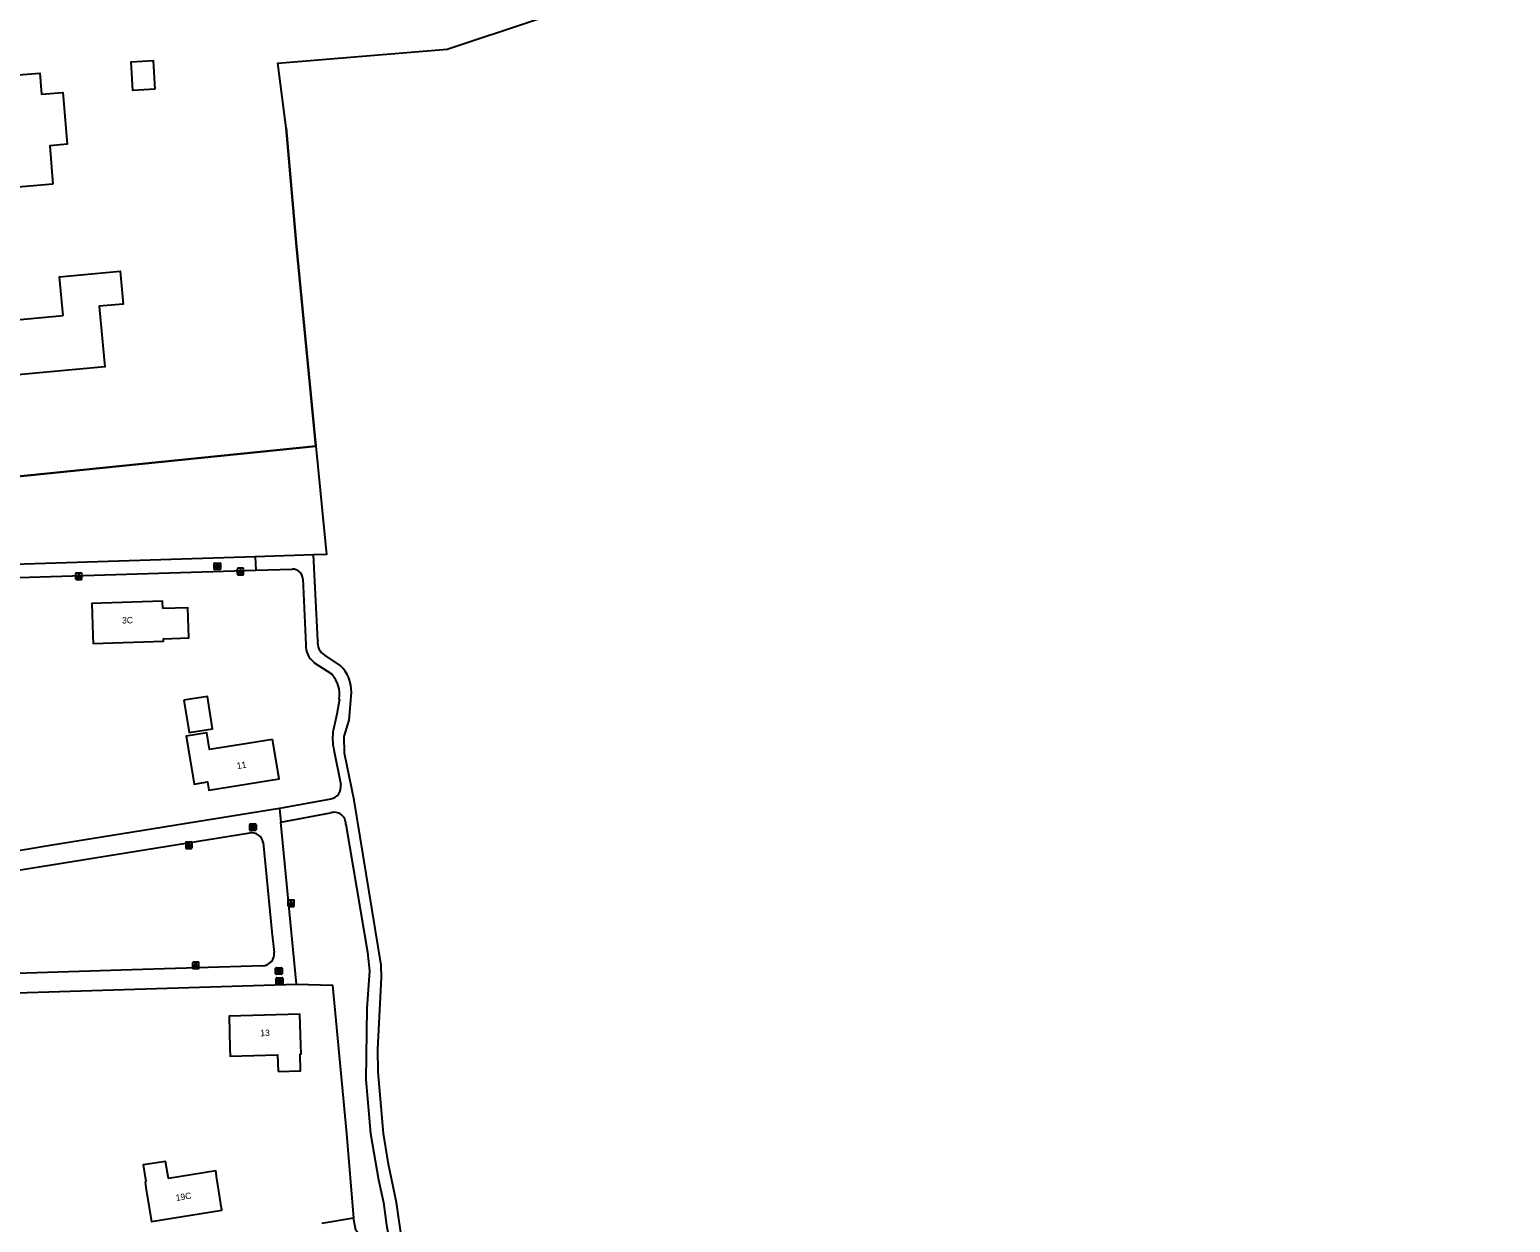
# Model space of a CAD drawing. Extents: x 162675 to 163482, y 379761 to 381227.
# Drawn here: x 163151 to 163382.2, y 380486.2 to 380672.3 of the extents above; entities that cross this region are included whole.
import ezdxf

# ---------------------------------------------------------------- set-up
doc = ezdxf.new("R2010")
doc.units = 0
for name, color, linetype in [('IMGEO_Brandkraan', 7, 'Continuous'), ('IMGEO_Gemengd_bos', 7, 'Continuous'), ('IMGEO_Grasland_overig', 7, 'Continuous'), ('IMGEO_Groenvoorziening', 7, 'Continuous'), ('IMGEO_Hek', 7, 'Continuous'), ('IMGEO_Lichtpunt', 7, 'Continuous'), ('IMGEO_Pand', 7, 'Continuous'), ('IMGEO_Pand_nummerreeks', 7, 'Continuous'), ('IMGEO_Rioolput', 7, 'Continuous'), ('IMGEO_Voetpad_open', 7, 'Continuous')]:
    doc.layers.add(name, color=color, linetype=linetype)

msp = doc.modelspace()

# ---------------------------------------------------------------- linework, layer by layer
at = {"layer": 'IMGEO_Brandkraan'}
for p, q in [((163189.52, 380523.39), (163189.52, 380524.24)), ((163189.6, 380524.31), (163190.45, 380524.31)), ((163190.45, 380523.31), (163189.6, 380523.31)), ((163190.01, 380524.09), (163190.04, 380524.09)), ((163190.03, 380523.53), (163190.01, 380523.53)), ((163190.53, 380524.24), (163190.53, 380523.39))]:
    msp.add_line(p, q, dxfattribs=at)
for points in [[(163189.52, 380523.39), (163189.52, 380524.24)], [(163189.6, 380524.31), (163190.45, 380524.31)], [(163190.45, 380523.31), (163189.6, 380523.31)], [(163189.87, 380524.01), (163189.87, 380523.61), (163190.09, 380523.61)], [(163190.1, 380524.01), (163189.87, 380524.01)], [(163190.05, 380523.93), (163190, 380523.93), (163190, 380523.85)], [(163190, 380523.85), (163190.05, 380523.85)], [(163190.06, 380523.78), (163190, 380523.78), (163190, 380523.7)], [(163190, 380523.7), (163190.06, 380523.7)], [(163190.53, 380524.24), (163190.53, 380523.39)]]:
    msp.add_lwpolyline(points, dxfattribs=at)
for centre, radius, start, end in [((163189.6, 380524.24), 0.0765, 91.552, 178.448), ((163189.6, 380524.24), 0.0765, 91.552, 178.448), ((163189.6, 380523.39), 0.0765, 181.552, 268.448), ((163189.6, 380523.39), 0.0765, 181.552, 268.448), ((163190.05, 380523.89), 0.0379, 267.8285, 90.9355), ((163190.06, 380523.74), 0.0404, 269.8759, 90.5077), ((163190.09, 380523.86), 0.251, 268.6676, 293.5347), ((163190.11, 380523.87), 0.145, 59.4692, 91.5367), ((163190.13, 380523.91), 0.0922, 285.5137, 58.1501), ((163190.14, 380523.72), 0.105, 301.3115, 78.989), ((163190.45, 380524.24), 0.0765, 1.552, 88.448), ((163190.45, 380524.24), 0.0765, 1.552, 88.448), ((163190.45, 380523.39), 0.0765, 271.552, 358.448), ((163190.45, 380523.39), 0.0765, 271.552, 358.448)]:
    msp.add_arc(centre, radius, start, end, dxfattribs=at)
for centre, major_axis, ratio, start_param, end_param in [((163190.01, 380523.81), (-0.387, 0.002), 0.722429, 4.712389, 7.853982), ((163190.04, 380523.81), (-0.39, 0.002), 0.717154, 1.570796, 4.712389)]:
    msp.add_ellipse(centre, major_axis=major_axis, ratio=ratio, start_param=start_param, end_param=end_param, dxfattribs=at)
at = {"layer": 'IMGEO_Gemengd_bos'}
for points in [[(163195.7, 380607.28), (163192.68, 380638.45), (163191.08, 380656.97), (163189.78, 380667.06), (163216.2, 380669.24), (163243.79, 380678.45), (163283.61, 380692.06), (163296.99, 380698.55), (163313.61, 380707.45), (163315.49, 380708.25), (163338.62, 380722.02), (163360.63, 380736.31), (163381.37, 380750.92), (163382.18, 380751.8)], [(163195.7, 380607.28), (163197.37, 380590.38), (163195.33, 380590.32)], [(163195.99, 380576.94), (163195.33, 380590.32)], [(163199.48, 380573.04), (163197.08, 380574.66)], [(163260, 380368.84), (163252.66, 380378.82), (163240.42, 380399.93), (163216.89, 380441.84), (163215.2, 380445.27), (163212.75, 380451.99), (163211.49, 380457.68), (163210.2, 380475.87), (163208.27, 380489.24), (163207.03, 380495.24), (163206.28, 380500), (163205.44, 380509.62), (163205.39, 380513.18), (163205.95, 380524.36), (163205.91, 380526.29), (163201.66, 380552.04), (163200.17, 380559.39), (163200.14, 380561.97), (163200.92, 380564.51), (163201.25, 380568.83)]]:
    msp.add_lwpolyline(points, dxfattribs=at)
for centre, radius, start, end in [((163198.21, 380576.6), 2.24, 171.2248, 239.6102), ((163195.84, 380569.04), 5.41, 357.7832, 47.7553)]:
    msp.add_arc(centre, radius, start, end, dxfattribs=at)
at = {"layer": 'IMGEO_Grasland_overig'}
for points in [[(163195.33, 380590.32), (163186.25, 380590.03)], [(163186.32, 380587.94), (163192, 380588.11)], [(163193.68, 380586.57), (163194.15, 380576.29)], [(163195.41, 380573.55), (163198.14, 380571.77)], [(163199.37, 380567.8), (163198.99, 380565.44), (163198.44, 380563.11)], [(163198.52, 380559.87), (163199.58, 380554.46)], [(163198.03, 380552.22), (163190.01, 380550.74)], [(163190.21, 380548.61), (163197.99, 380550.04)], [(163200.38, 380548.27), (163203.75, 380528.3), (163204.09, 380525.39), (163203.66, 380519.51), (163203.5, 380508.47), (163204.25, 380500), (163205.46, 380492.78), (163206.25, 380489.28), (163206.72, 380485.7), (163207.46, 380481.82), (163207.72, 380479.07), (163205.93, 380481.21), (163203.27, 380483.76), (163202.4, 380484.31), (163201.94, 380484.92), (163201.59, 380486.8)], [(163201.59, 380486.8), (163196.64, 380486)]]:
    msp.add_lwpolyline(points, dxfattribs=at)
for centre, radius, start, end in [((163192.06, 380586.49), 1.62, 2.5918, 92.3472), ((163197.33, 380576.1), 3.19, 176.5855, 232.8982), ((163194.53, 380568.48), 4.88, 351.9437, 42.355), ((163206.41, 380561.7), 8.1, 169.9318, 193.0664), ((163197.71, 380554.1), 1.9, 279.7142, 10.9995), ((163198.6, 380548.37), 1.78, 356.7551, 110.06)]:
    msp.add_arc(centre, radius, start, end, dxfattribs=at)
at = {"layer": 'IMGEO_Groenvoorziening'}
for points in [[(163126.07, 380600.19), (163195.7, 380607.28)], [(163192.66, 380523.31), (163198.31, 380523.16), (163200.48, 380500), (163201.59, 380486.8)]]:
    msp.add_lwpolyline(points, dxfattribs=at)
at = {"layer": 'IMGEO_Hek'}
for points in [[(163191.08, 380656.97), (163192.68, 380638.45), (163195.7, 380607.28)], [(163195.7, 380607.28), (163126.07, 380600.19)], [(163192.66, 380523.31), (163198.31, 380523.16), (163200.48, 380500), (163201.59, 380486.8)]]:
    msp.add_lwpolyline(points, dxfattribs=at)
at = {"layer": 'IMGEO_Lichtpunt'}
for p, q in [((163158.2, 380587.38), (163158.2, 380586.57)), ((163158.2, 380587.38), (163158.2, 380586.57)), ((163159.1, 380587.48), (163158.29, 380587.48)), ((163159.1, 380587.48), (163158.29, 380587.48)), ((163159.19, 380586.57), (163159.19, 380587.38)), ((163159.19, 380586.57), (163159.19, 380587.38)), ((163183.43, 380588.12), (163183.43, 380587.31)), ((163183.43, 380588.12), (163183.43, 380587.31)), ((163184.33, 380588.22), (163183.52, 380588.22)), ((163184.33, 380588.22), (163183.52, 380588.22)), ((163183.52, 380587.22), (163184.33, 380587.22)), ((163183.52, 380587.22), (163184.33, 380587.22)), ((163184.43, 380587.31), (163184.43, 380588.12)), ((163184.43, 380587.31), (163184.43, 380588.12)), ((163158.29, 380586.48), (163159.1, 380586.48)), ((163158.29, 380586.48), (163159.1, 380586.48)), ((163176.29, 380545.51), (163175.49, 380545.51)), ((163176.29, 380545.51), (163175.49, 380545.51)), ((163175.39, 380545.41), (163175.39, 380544.6)), ((163175.39, 380545.41), (163175.39, 380544.6)), ((163175.49, 380544.51), (163176.29, 380544.51)), ((163175.49, 380544.51), (163176.29, 380544.51)), ((163176.39, 380544.6), (163176.39, 380545.41)), ((163176.39, 380544.6), (163176.39, 380545.41)), ((163191.34, 380536.35), (163191.34, 380535.54)), ((163191.34, 380536.35), (163191.34, 380535.54)), ((163192.25, 380536.44), (163191.44, 380536.44)), ((163192.25, 380536.44), (163191.44, 380536.44)), ((163192.34, 380535.54), (163192.34, 380536.35)), ((163192.34, 380535.54), (163192.34, 380536.35)), ((163191.44, 380535.45), (163192.25, 380535.45)), ((163191.44, 380535.45), (163192.25, 380535.45)), ((163176.45, 380526.66), (163176.45, 380525.86)), ((163176.45, 380526.66), (163176.45, 380525.86)), ((163177.35, 380526.76), (163176.54, 380526.76)), ((163177.35, 380526.76), (163176.54, 380526.76)), ((163176.54, 380525.76), (163177.35, 380525.76)), ((163176.54, 380525.76), (163177.35, 380525.76)), ((163177.44, 380525.86), (163177.44, 380526.66)), ((163177.44, 380525.86), (163177.44, 380526.66))]:
    msp.add_line(p, q, dxfattribs=at)
for points in [[(163183.8, 380587.78), (163183.84, 380587.76), (163183.65, 380587.49), (163183.62, 380587.52), (163183.8, 380587.78)], [(163183.9, 380587.74), (163183.95, 380587.74), (163183.95, 380587.41), (163183.9, 380587.41), (163183.9, 380587.74)], [(163184.01, 380587.76), (163184.05, 380587.78), (163184.24, 380587.52), (163184.2, 380587.49), (163184.01, 380587.76)], [(163158.57, 380587.04), (163158.61, 380587.02), (163158.42, 380586.75), (163158.38, 380586.78), (163158.57, 380587.04)], [(163158.67, 380587), (163158.72, 380587), (163158.72, 380586.67), (163158.67, 380586.67), (163158.67, 380587)], [(163158.78, 380587.02), (163158.82, 380587.04), (163159.01, 380586.78), (163158.97, 380586.75), (163158.78, 380587.02)], [(163175.77, 380545.07), (163175.8, 380545.05), (163175.62, 380544.78), (163175.58, 380544.81), (163175.77, 380545.07)], [(163175.87, 380545.03), (163175.91, 380545.03), (163175.91, 380544.7), (163175.87, 380544.7), (163175.87, 380545.03)], [(163175.98, 380545.05), (163176.02, 380545.07), (163176.2, 380544.81), (163176.16, 380544.78), (163175.98, 380545.05)], [(163191.72, 380536.01), (163191.76, 380535.99), (163191.57, 380535.72), (163191.53, 380535.75), (163191.72, 380536.01)], [(163191.82, 380535.97), (163191.87, 380535.97), (163191.87, 380535.64), (163191.82, 380535.64), (163191.82, 380535.97)], [(163191.93, 380535.99), (163191.97, 380536.01), (163192.15, 380535.75), (163192.12, 380535.72), (163191.93, 380535.99)], [(163176.82, 380526.33), (163176.86, 380526.3), (163176.67, 380526.04), (163176.63, 380526.07), (163176.82, 380526.33)], [(163176.92, 380526.28), (163176.97, 380526.28), (163176.97, 380525.96), (163176.92, 380525.96), (163176.92, 380526.28)], [(163177.03, 380526.3), (163177.07, 380526.33), (163177.26, 380526.06), (163177.22, 380526.04), (163177.03, 380526.3)]]:
    msp.add_lwpolyline(points, dxfattribs=at)
for centre in [(163158.7, 380587.18), (163183.93, 380587.92), (163175.89, 380545.21), (163191.84, 380536.15), (163176.95, 380526.46)]:
    msp.add_circle(centre, 0.0994, dxfattribs=at)
for centre, start, end in [((163158.29, 380587.38), 90, 180), ((163158.29, 380587.38), 90, 180), ((163159.1, 380587.38), 0, 90), ((163159.1, 380587.38), 0, 90), ((163183.52, 380588.12), 90, 180), ((163183.52, 380588.12), 90, 180), ((163183.52, 380587.31), 180, 270), ((163183.52, 380587.31), 180, 270), ((163184.33, 380588.12), 0, 90), ((163184.33, 380588.12), 0, 90), ((163184.33, 380587.31), 270, 0), ((163184.33, 380587.31), 270, 360), ((163158.29, 380586.57), 180, 270), ((163158.29, 380586.57), 180, 270), ((163159.1, 380586.57), 270, 0), ((163159.1, 380586.57), 270, 360), ((163175.49, 380545.41), 90, 180), ((163175.49, 380545.41), 90, 180), ((163176.29, 380545.41), 0, 90), ((163176.29, 380545.41), 0, 90), ((163175.49, 380544.6), 180, 270), ((163175.49, 380544.6), 180, 270), ((163176.29, 380544.6), 270, 0), ((163176.29, 380544.6), 270, 360), ((163191.44, 380536.35), 90, 180), ((163191.44, 380536.35), 90, 180), ((163192.25, 380536.35), 0, 90), ((163192.25, 380536.35), 0, 90), ((163191.44, 380535.54), 180, 270), ((163191.44, 380535.54), 180, 270), ((163192.25, 380535.54), 270, 0), ((163192.25, 380535.54), 270, 360), ((163176.54, 380526.66), 90, 180), ((163176.54, 380526.66), 90, 180), ((163176.54, 380525.86), 180, 270), ((163176.54, 380525.86), 180, 270), ((163177.35, 380526.66), 0, 90), ((163177.35, 380526.66), 0, 90), ((163177.35, 380525.86), 270, 0), ((163177.35, 380525.86), 270, 360)]:
    msp.add_arc(centre, 0.0946, start, end, dxfattribs=at)
at = {"layer": 'IMGEO_Pand'}
for points in [[(163170.55, 380663.01), (163167.11, 380662.8), (163166.85, 380667.26), (163170.29, 380667.46), (163170.55, 380663.01)], [(163154.66, 380648.19), (163149.82, 380647.78), (163144.84, 380647.37), (163144.22, 380654.75), (163145.26, 380654.83), (163145.12, 380656.48), (163141.18, 380656.15), (163140.75, 380661.21), (163144.95, 380661.56), (163144.67, 380664.85), (163152.6, 380665.51), (163152.87, 380662.22), (163156.21, 380662.5), (163156.89, 380654.4), (163154.16, 380654.17), (163154.66, 380648.19)], [(163156.25, 380627.65), (163155.69, 380633.7), (163160.67, 380634.16), (163165.14, 380634.58), (163165.62, 380629.46), (163161.89, 380629.11), (163162.76, 380619.67), (163149.18, 380618.41), (163144.21, 380617.95), (163143.42, 380626.47), (163156.25, 380627.65)], [(163171.79, 380581.95), (163171.76, 380583.08), (163160.72, 380582.74), (163160.88, 380577.74), (163160.92, 380576.48), (163171.92, 380576.83), (163171.91, 380577.24), (163175.87, 380577.37), (163175.72, 380582.07), (163171.79, 380581.95)], [(163175.11, 380567.64), (163175.93, 380562.59), (163179.59, 380563.18), (163178.78, 380568.23), (163175.11, 380567.64)], [(163188.95, 380561.52), (163184.02, 380560.73), (163179.11, 380559.94), (163178.68, 380562.57), (163175.48, 380562.05), (163176.03, 380558.67), (163176.69, 380554.54), (163178.76, 380554.89), (163178.97, 380553.61), (163189.95, 380555.38), (163188.95, 380561.52)], [(163189.81, 380509.7), (163193.3, 380509.79), (163193.23, 380512.42), (163193.39, 380512.43), (163193.36, 380513.81), (163193.22, 380518.65), (163182.15, 380518.35), (163182.29, 380513.35), (163182.32, 380512.11), (163189.73, 380512.31), (163189.81, 380509.7)], [(163180.25, 380493.01), (163180.06, 380494.19), (163172.68, 380493.01), (163172.25, 380495.67), (163168.75, 380495.11), (163169.17, 380492.53), (163169.04, 380492.43), (163169.23, 380491.24), (163170.03, 380486.31), (163181.04, 380488.07), (163180.25, 380493.01)]]:
    msp.add_lwpolyline(points, dxfattribs=at)
at = {"layer": 'IMGEO_Rioolput'}
for p, q in [((163179.82, 380588.11), (163179.82, 380588.97)), ((163179.89, 380589.04), (163180.75, 380589.04)), ((163180.75, 380588.04), (163179.89, 380588.04)), ((163180.33, 380588.26), (163180.3, 380588.26)), ((163180.31, 380588.82), (163180.33, 380588.82)), ((163180.82, 380588.97), (163180.82, 380588.11)), ((163185.38, 380547.4), (163185.38, 380548.26)), ((163185.45, 380548.33), (163186.31, 380548.33)), ((163185.87, 380548.11), (163185.89, 380548.11)), ((163186.38, 380548.26), (163186.38, 380547.4)), ((163186.31, 380547.33), (163185.45, 380547.33)), ((163185.89, 380547.55), (163185.87, 380547.55)), ((163189.42, 380524.96), (163189.42, 380525.82)), ((163189.5, 380525.89), (163190.35, 380525.89)), ((163190.35, 380524.89), (163189.5, 380524.89)), ((163189.91, 380525.67), (163189.93, 380525.67)), ((163189.93, 380525.11), (163189.91, 380525.11)), ((163190.42, 380525.82), (163190.42, 380524.96))]:
    msp.add_line(p, q, dxfattribs=at)
for points in [[(163179.82, 380588.11), (163179.82, 380588.97)], [(163179.89, 380589.04), (163180.75, 380589.04)], [(163180.75, 380588.04), (163179.89, 380588.04)], [(163180.41, 380588.74), (163180.16, 380588.74), (163180.16, 380588.34)], [(163180.16, 380588.34), (163180.28, 380588.34), (163180.28, 380588.5), (163180.29, 380588.5)], [(163180.33, 380588.66), (163180.28, 380588.66), (163180.28, 380588.58)], [(163180.28, 380588.58), (163180.33, 380588.58)], [(163180.34, 380588.47), (163180.41, 380588.34), (163180.55, 380588.34), (163180.48, 380588.47)], [(163180.82, 380588.97), (163180.82, 380588.11)], [(163185.38, 380547.4), (163185.38, 380548.26)], [(163185.45, 380548.33), (163186.31, 380548.33)], [(163185.97, 380548.03), (163185.72, 380548.03), (163185.72, 380547.63)], [(163185.72, 380547.63), (163185.84, 380547.63), (163185.84, 380547.79), (163185.85, 380547.79)], [(163185.9, 380547.95), (163185.84, 380547.95), (163185.84, 380547.87)], [(163185.84, 380547.87), (163185.89, 380547.87)], [(163186.38, 380548.26), (163186.38, 380547.4)], [(163186.31, 380547.33), (163185.45, 380547.33)], [(163185.9, 380547.76), (163185.97, 380547.63), (163186.11, 380547.63), (163186.04, 380547.76)], [(163189.42, 380524.96), (163189.42, 380525.82)], [(163189.5, 380525.89), (163190.35, 380525.89)], [(163190.35, 380524.89), (163189.5, 380524.89)], [(163190.01, 380525.59), (163189.76, 380525.59), (163189.76, 380525.19)], [(163189.76, 380525.19), (163189.88, 380525.19), (163189.88, 380525.35), (163189.89, 380525.35)], [(163189.94, 380525.51), (163189.88, 380525.51), (163189.88, 380525.43)], [(163189.88, 380525.43), (163189.93, 380525.43)], [(163189.94, 380525.32), (163190.01, 380525.19), (163190.15, 380525.19), (163190.09, 380525.32)], [(163190.42, 380525.82), (163190.42, 380524.96)]]:
    msp.add_lwpolyline(points, dxfattribs=at)
for centre, radius, start, end in [((163179.9, 380588.97), 0.0765, 91.552, 178.448), ((163179.9, 380588.97), 0.0765, 91.552, 178.448), ((163179.9, 380588.12), 0.0765, 181.552, 268.448), ((163179.9, 380588.12), 0.0765, 181.552, 268.448), ((163180.29, 380588.45), 0.0533, 26.0293, 88.6989), ((163180.34, 380588.56), 0.0964, 77.0061, 93.1865), ((163180.32, 380588.77), 0.19, 274.7715, 282.9687), ((163180.35, 380588.62), 0.0378, 276.6634, 79.6772), ((163180.41, 380588.63), 0.109, 350.3612, 89.416), ((163180.41, 380588.63), 0.112, 277.5842, 350.9817), ((163180.39, 380588.41), 0.108, 29.5134, 73.7905), ((163180.74, 380588.97), 0.0765, 1.552, 88.448), ((163180.74, 380588.97), 0.0765, 1.552, 88.448), ((163180.74, 380588.12), 0.0765, 271.552, 358.448), ((163180.74, 380588.12), 0.0765, 271.552, 358.448), ((163185.46, 380548.25), 0.0765, 91.552, 178.448), ((163185.46, 380548.25), 0.0765, 91.552, 178.448), ((163185.85, 380547.74), 0.0533, 26.0293, 88.6989), ((163185.88, 380548.06), 0.19, 274.7715, 282.9687), ((163185.9, 380547.85), 0.0964, 77.0061, 93.1865), ((163185.92, 380547.91), 0.0378, 276.6634, 79.6772), ((163185.97, 380547.92), 0.109, 350.3612, 89.416), ((163185.97, 380547.92), 0.112, 277.5842, 350.9817), ((163185.95, 380547.7), 0.108, 29.5134, 73.7905), ((163186.3, 380548.25), 0.0765, 1.552, 88.448), ((163186.3, 380548.25), 0.0765, 1.552, 88.448), ((163185.46, 380547.4), 0.0765, 181.552, 268.448), ((163185.46, 380547.4), 0.0765, 181.552, 268.448), ((163186.3, 380547.4), 0.0765, 271.552, 358.448), ((163186.3, 380547.4), 0.0765, 271.552, 358.448), ((163189.5, 380525.81), 0.0765, 91.552, 178.448), ((163189.5, 380525.81), 0.0765, 91.552, 178.448), ((163189.5, 380524.96), 0.0765, 181.552, 268.448), ((163189.5, 380524.96), 0.0765, 181.552, 268.448), ((163189.89, 380525.3), 0.0533, 26.0293, 88.6989), ((163189.92, 380525.62), 0.19, 274.7715, 282.9687), ((163189.94, 380525.41), 0.0964, 77.0061, 93.1865), ((163189.96, 380525.47), 0.0378, 276.6634, 79.6772), ((163190.01, 380525.48), 0.109, 350.3612, 89.416), ((163190.01, 380525.48), 0.112, 277.5842, 350.9817), ((163189.99, 380525.26), 0.108, 29.5134, 73.7905), ((163190.35, 380525.81), 0.0765, 1.552, 88.448), ((163190.35, 380525.81), 0.0765, 1.552, 88.448), ((163190.35, 380524.96), 0.0765, 271.552, 358.448), ((163190.35, 380524.96), 0.0765, 271.552, 358.448)]:
    msp.add_arc(centre, radius, start, end, dxfattribs=at)
for centre, major_axis, ratio, start_param, end_param in [((163180.31, 380588.54), (-0.387, 0.002), 0.722429, 4.712389, 7.853982), ((163180.33, 380588.54), (-0.39, 0.002), 0.717154, 1.570796, 4.712389), ((163185.87, 380547.83), (-0.387, 0.002), 0.722429, 4.712389, 7.853982), ((163185.89, 380547.83), (-0.39, 0.002), 0.717154, 1.570796, 4.712389), ((163189.91, 380525.39), (-0.387, 0.002), 0.722429, 4.712389, 7.853982), ((163189.93, 380525.39), (-0.39, 0.002), 0.717154, 1.570796, 4.712389)]:
    msp.add_ellipse(centre, major_axis=major_axis, ratio=ratio, start_param=start_param, end_param=end_param, dxfattribs=at)
at = {"layer": 'IMGEO_Voetpad_open'}
for points in [[(163186.25, 380590.03), (163127.22, 380588.15)], [(163186.25, 380590.03), (163186.32, 380587.94)], [(163127.36, 380586.09), (163186.32, 380587.94)], [(163190.01, 380550.74), (163154.23, 380544.96), (163150.23, 380544.28), (163147.52, 380543.89)], [(163190.01, 380550.74), (163190.21, 380548.61)], [(163192.66, 380523.31), (163190.21, 380548.61)], [(163134.55, 380538.72), (163135.03, 380538.84), (163185.38, 380546.95)], [(163187.5, 380545.43), (163188.85, 380531.49), (163189.18, 380528.29)], [(163187.41, 380526.18), (163166.96, 380525.55), (163137.25, 380524.65), (163135.9, 380524.59)], [(163136.42, 380521.56), (163138.81, 380521.68), (163192.66, 380523.31)]]:
    msp.add_lwpolyline(points, dxfattribs=at)
for centre, radius, start, end in [((163185.61, 380545.03), 1.93, 12.0843, 97.0036), ((163187.32, 380528.05), 1.87, 272.7671, 7.2807)]:
    msp.add_arc(centre, radius, start, end, dxfattribs=at)

# ---------------------------------------------------------------- texts
at = {"layer": 'IMGEO_Pand_nummerreeks'}
for s, rotation, p in [('3C', 1.8048, (163165.46, 380579.6)), ('11', 9.1616, (163183.44, 380556.88)), ('13', 1.5676, (163187.04, 380515.2)), ('19C', 9.1035, (163173.91, 380489.48))]:
    msp.add_text(s, height=1, rotation=rotation, dxfattribs=at).set_placement(p)

doc.saveas('drawing.dxf')
